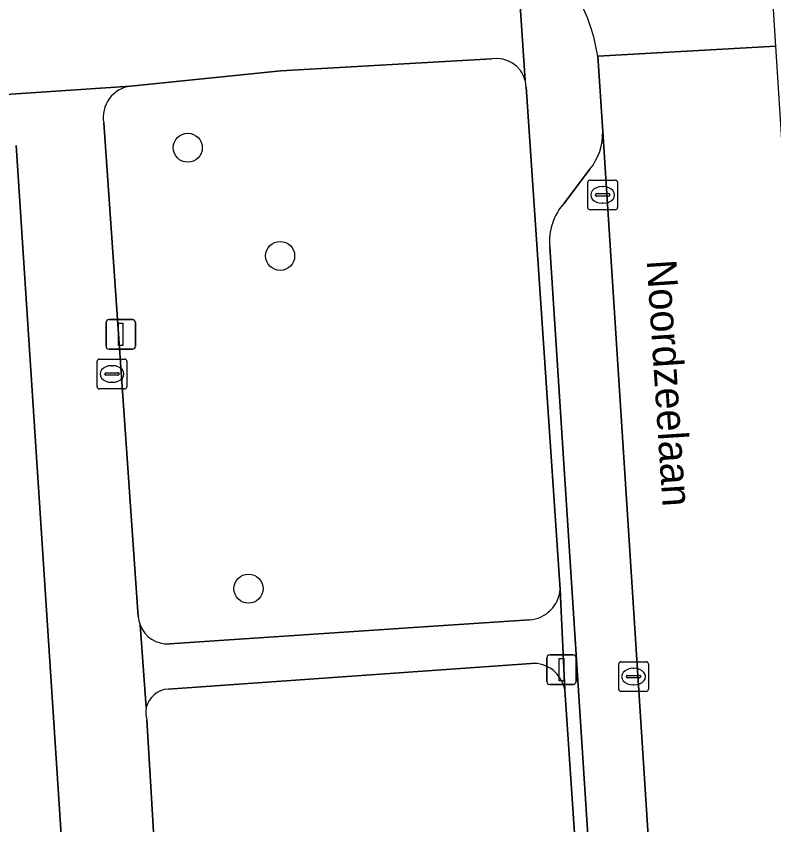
# Model space of a CAD drawing. Extents: x 159680 to 160786, y 387323 to 388340.
# Drawn here: x 160482.51 to 160508.01, y 387605.28 to 387632.5 of the extents above; entities that cross this region are included whole.
import ezdxf

# ---------------------------------------------------------------- set-up
doc = ezdxf.new("R2010")
doc.units = 0
for name, color, linetype in [('IMGEO_Boom', 7, 'Continuous'), ('IMGEO_Erf', 7, 'Continuous'), ('IMGEO_Groenvoorziening', 7, 'Continuous'), ('IMGEO_Kolk', 7, 'Continuous'), ('IMGEO_Lichtmast', 7, 'Continuous'), ('IMGEO_Openbare_ruimte_label', 7, 'Continuous'), ('IMGEO_Parkeervlak_open', 7, 'Continuous'), ('IMGEO_Rijbaan_lokaal_gesloten', 7, 'Continuous'), ('IMGEO_Voetpad_open', 7, 'Continuous')]:
    doc.layers.add(name, color=color, linetype=linetype)

msp = doc.modelspace()

# ---------------------------------------------------------------- linework, layer by layer
at = {"layer": 'IMGEO_Boom'}
for centre in [(160488.286, 387628.072), (160491.394, 387624.43), (160490.33, 387613.228)]:
    msp.add_circle(centre, 0.489, dxfattribs=at)
at = {"layer": 'IMGEO_Erf'}
msp.add_lwpolyline([(160485.007, 387589.811), (160482.51, 387628.146)], dxfattribs=at)
at = {"layer": 'IMGEO_Groenvoorziening'}
for points in [[(160498.524, 387631.063), (160491.422, 387630.659), (160486.357, 387630.144)], [(160500.817, 387613.202), (160499.672, 387630.122)], [(160485.455, 387628.908), (160486.618, 387612.29)], [(160487.668, 387611.371), (160496.557, 387611.965), (160499.789, 387612.174)], [(160499.845, 387610.708), (160496.673, 387610.487), (160487.621, 387609.846)], [(160502.295, 387590.185), (160500.972, 387609.82)], [(160486.91, 387608.81), (160488.073, 387589.232)]]:
    msp.add_lwpolyline(points, dxfattribs=at)
for centre, radius, start, end in [((160498.677, 387630.079), 0.996, 15.1525, 98.807), ((160498.691, 387630.079), 0.982, 2.4841, 15.3255), ((160486.497, 387629.095), 1.058, 97.5908, 190.1672), ((160499.699, 387613.292), 1.122, 274.6226, 355.3774), ((160487.567, 387612.348), 0.951, 183.5229, 201.1071), ((160487.603, 387612.356), 0.987, 200.7556, 273.7856), ((160499.917, 387609.64), 1.07, 9.683, 93.8455), ((160487.667, 387609.052), 0.796, 93.3057, 167.5734), ((160487.676, 387609.054), 0.804, 167.869, 197.6759)]:
    msp.add_arc(centre, radius, start, end, dxfattribs=at)
at = {"layer": 'IMGEO_Kolk'}
for p, q in [((160501.824, 387626.983), (160502.676, 387626.983)), ((160501.749, 387626.057), (160501.749, 387626.909)), ((160502.237, 387626.763), (160502.262, 387626.763)), ((160502.75, 387626.909), (160502.75, 387626.057)), ((160502.008, 387626.477), (160502.008, 387626.489)), ((160502.446, 387626.44), (160502.048, 387626.44)), ((160502.051, 387626.526), (160502.449, 387626.526)), ((160502.492, 387626.489), (160502.492, 387626.477)), ((160502.26, 387626.203), (160502.235, 387626.203)), ((160502.676, 387625.983), (160501.824, 387625.983)), ((160485.234, 387620.028), (160485.234, 387620.88)), ((160485.309, 387620.954), (160486.161, 387620.954)), ((160485.722, 387620.734), (160485.747, 387620.734)), ((160486.235, 387620.88), (160486.235, 387620.028)), ((160485.493, 387620.448), (160485.493, 387620.46)), ((160485.536, 387620.497), (160485.934, 387620.497)), ((160485.977, 387620.46), (160485.977, 387620.448)), ((160485.931, 387620.411), (160485.533, 387620.411)), ((160485.745, 387620.174), (160485.72, 387620.174)), ((160486.161, 387619.954), (160485.309, 387619.954)), ((160502.789, 387609.84), (160502.789, 387610.692)), ((160502.864, 387610.766), (160503.716, 387610.766)), ((160503.79, 387610.692), (160503.79, 387609.84)), ((160503.277, 387610.546), (160503.302, 387610.546)), ((160503.048, 387610.26), (160503.048, 387610.272)), ((160503.486, 387610.223), (160503.088, 387610.223)), ((160503.091, 387610.309), (160503.489, 387610.309)), ((160503.532, 387610.272), (160503.532, 387610.26)), ((160503.3, 387609.986), (160503.275, 387609.986)), ((160503.716, 387609.766), (160502.864, 387609.766))]:
    msp.add_line(p, q, dxfattribs=at)
for points in [[(160501.824, 387626.983), (160502.676, 387626.983)], [(160501.749, 387626.057), (160501.749, 387626.909)], [(160502.75, 387626.909), (160502.75, 387626.057)], [(160502.676, 387625.983), (160501.824, 387625.983)], [(160485.234, 387620.028), (160485.234, 387620.88)], [(160485.309, 387620.954), (160486.161, 387620.954)], [(160486.235, 387620.88), (160486.235, 387620.028)], [(160486.161, 387619.954), (160485.309, 387619.954)], [(160502.789, 387609.84), (160502.789, 387610.692)], [(160502.864, 387610.766), (160503.716, 387610.766)], [(160503.79, 387610.692), (160503.79, 387609.84)], [(160503.716, 387609.766), (160502.864, 387609.766)]]:
    msp.add_lwpolyline(points, dxfattribs=at)
for centre, radius, start, end in [((160501.826, 387626.907), 0.0765, 91.552, 178.448), ((160501.826, 387626.907), 0.0765, 91.552, 178.448), ((160502.674, 387626.907), 0.0765, 1.552, 88.448), ((160502.674, 387626.907), 0.0765, 1.552, 88.448), ((160502.048, 387626.486), 0.0403, 85.8775, 175.7526), ((160502.045, 387626.476), 0.0366, 178.938, 274.7102), ((160502.449, 387626.483), 0.043, 264.8664, 352.4533), ((160502.453, 387626.488), 0.0386, 1.7309, 96.639), ((160501.826, 387626.059), 0.0765, 181.552, 268.448), ((160501.826, 387626.059), 0.0765, 181.552, 268.448), ((160502.674, 387626.059), 0.0765, 271.552, 358.448), ((160502.674, 387626.059), 0.0765, 271.552, 358.448), ((160485.311, 387620.878), 0.0765, 91.552, 178.448), ((160485.311, 387620.878), 0.0765, 91.552, 178.448), ((160486.159, 387620.878), 0.0765, 1.552, 88.448), ((160486.159, 387620.878), 0.0765, 1.552, 88.448), ((160485.533, 387620.457), 0.0403, 85.8775, 175.7526), ((160485.53, 387620.447), 0.0366, 178.938, 274.7102), ((160485.934, 387620.454), 0.043, 264.8664, 352.4533), ((160485.938, 387620.459), 0.0386, 1.7309, 96.639), ((160485.311, 387620.03), 0.0765, 181.552, 268.448), ((160485.311, 387620.03), 0.0765, 181.552, 268.448), ((160486.159, 387620.03), 0.0765, 271.552, 358.448), ((160486.159, 387620.03), 0.0765, 271.552, 358.448), ((160502.866, 387610.69), 0.0765, 91.552, 178.448), ((160502.866, 387610.69), 0.0765, 91.552, 178.448), ((160503.714, 387610.69), 0.0765, 1.552, 88.448), ((160503.714, 387610.69), 0.0765, 1.552, 88.448), ((160503.088, 387610.269), 0.0403, 85.8775, 175.7526), ((160503.085, 387610.259), 0.0366, 178.938, 274.7102), ((160503.489, 387610.266), 0.043, 264.8664, 352.4533), ((160503.493, 387610.271), 0.0386, 1.7309, 96.639), ((160502.866, 387609.842), 0.0765, 181.552, 268.448), ((160502.866, 387609.842), 0.0765, 181.552, 268.448), ((160503.714, 387609.842), 0.0765, 271.552, 358.448), ((160503.714, 387609.842), 0.0765, 271.552, 358.448)]:
    msp.add_arc(centre, radius, start, end, dxfattribs=at)
for centre, major_axis, ratio, start_param, end_param in [((160502.236, 387626.483), (-0.387, 0.002), 0.722429, 4.712389, 7.853982), ((160502.261, 387626.483), (-0.39, 0.002), 0.717154, 1.570796, 4.712389), ((160485.721, 387620.454), (-0.387, 0.002), 0.722429, 4.712389, 7.853982), ((160485.746, 387620.454), (-0.39, 0.002), 0.717154, 1.570796, 4.712389), ((160503.276, 387610.266), (-0.387, 0.002), 0.722429, 4.712389, 7.853982), ((160503.301, 387610.266), (-0.39, 0.002), 0.717154, 1.570796, 4.712389)]:
    msp.add_ellipse(centre, major_axis=major_axis, ratio=ratio, start_param=start_param, end_param=end_param, dxfattribs=at)
at = {"layer": 'IMGEO_Lichtmast'}
for p, q in [((160485.535, 387621.388), (160485.535, 387622.188)), ((160485.535, 387622.188), (160485.535, 387621.388)), ((160485.635, 387622.288), (160486.425, 387622.288)), ((160486.425, 387622.288), (160485.635, 387622.288)), ((160486.525, 387622.188), (160486.525, 387621.388)), ((160486.525, 387621.388), (160486.525, 387622.188)), ((160486.425, 387621.288), (160485.635, 387621.288)), ((160485.635, 387621.288), (160486.425, 387621.288)), ((160500.469, 387611.001), (160501.259, 387611.001)), ((160501.259, 387611.001), (160500.469, 387611.001)), ((160500.369, 387610.101), (160500.369, 387610.901)), ((160500.369, 387610.901), (160500.369, 387610.101)), ((160501.359, 387610.901), (160501.359, 387610.101)), ((160501.359, 387610.101), (160501.359, 387610.901)), ((160501.259, 387610.001), (160500.469, 387610.001)), ((160500.469, 387610.001), (160501.259, 387610.001))]:
    msp.add_line(p, q, dxfattribs=at)
for points in [[(160485.955, 387622.163), (160486.105, 387622.163), (160486.105, 387621.413), (160485.955, 387621.413), (160485.955, 387622.163)], [(160500.789, 387610.876), (160500.939, 387610.876), (160500.939, 387610.126), (160500.789, 387610.126), (160500.789, 387610.876)]]:
    msp.add_lwpolyline(points, dxfattribs=at)
for centre, start, end in [((160485.635, 387622.188), 90, 180), ((160485.635, 387622.188), 90, 180), ((160486.425, 387622.188), 0, 90), ((160486.425, 387622.188), 360, 90), ((160485.635, 387621.388), 180, 270), ((160485.635, 387621.388), 180, 270), ((160486.425, 387621.388), 270, 0), ((160486.425, 387621.388), 270, 0), ((160500.469, 387610.901), 90, 180), ((160500.469, 387610.901), 90, 180), ((160501.259, 387610.901), 0, 90), ((160501.259, 387610.901), 360, 90), ((160500.469, 387610.101), 180, 270), ((160500.469, 387610.101), 180, 270), ((160501.259, 387610.101), 270, 0), ((160501.259, 387610.101), 270, 0)]:
    msp.add_arc(centre, 0.1, start, end, dxfattribs=at)
at = {"layer": 'IMGEO_Parkeervlak_open'}
for points in [[(160504.722, 387589.819), (160504.778, 387589.402), (160502.25, 387628.623)], [(160501.823, 387627.35), (160500.964, 387626.217)], [(160500.467, 387624.73), (160502.473, 387593.809)]]:
    msp.add_lwpolyline(points, dxfattribs=at)
for centre, radius, start, end in [((160500.291, 387628.572), 1.96, 321.4227, 1.4915), ((160502.413, 387624.906), 1.954, 137.8696, 185.168)]:
    msp.add_arc(centre, radius, start, end, dxfattribs=at)
at = {"layer": 'IMGEO_Rijbaan_lokaal_gesloten'}
msp.add_lwpolyline([(160508.084, 387631.489), (160502.084, 387631.158), (160502.25, 387628.623), (160504.778, 387589.402), (160510.774, 387589.8), (160509.406, 387610.762)], close=True, dxfattribs=at)
at = {"layer": 'IMGEO_Voetpad_open'}
for points in [[(160502.084, 387631.158), (160508.084, 387631.489), (160506.92, 387649.729)], [(160499.638, 387630.339), (160499.302, 387635.399)], [(160499.302, 387635.399), (160499.638, 387630.339)], [(160480.986, 387629.78), (160486.357, 387630.144), (160491.422, 387630.659), (160498.524, 387631.063)], [(160502.25, 387628.623), (160502.084, 387631.158)], [(160486.357, 387630.144), (160480.986, 387629.78)], [(160499.672, 387630.122), (160500.817, 387613.202), (160500.972, 387609.82), (160502.295, 387590.185), (160502.951, 387584.607)], [(160486.618, 387612.29), (160485.455, 387628.908)], [(160482.51, 387628.146), (160485.007, 387589.811)], [(160500.964, 387626.217), (160501.823, 387627.35)], [(160502.473, 387593.809), (160500.467, 387624.73)], [(160500.972, 387609.82), (160500.817, 387613.202)], [(160486.68, 387612.006), (160486.89, 387609.223)], [(160486.89, 387609.223), (160486.68, 387612.006)], [(160499.789, 387612.174), (160496.557, 387611.965), (160487.668, 387611.371)], [(160487.621, 387609.846), (160496.673, 387610.487), (160499.845, 387610.708)], [(160488.073, 387589.232), (160486.91, 387608.81)]]:
    msp.add_lwpolyline(points, dxfattribs=at)
for centre, radius, start, end in [((160496.037, 387630.224), 6.119, 8.7787, 57.7492), ((160496.037, 387630.224), 6.119, 8.7787, 57.7492), ((160498.677, 387630.079), 0.996, 15.1525, 98.807), ((160498.691, 387630.079), 0.982, 2.4841, 15.3255), ((160486.497, 387629.095), 1.058, 97.5908, 190.1672), ((160500.291, 387628.572), 1.96, 321.4227, 1.4915), ((160502.413, 387624.906), 1.954, 137.8696, 185.168), ((160499.699, 387613.292), 1.122, 274.6226, 355.3774), ((160487.567, 387612.348), 0.951, 183.5229, 201.1071), ((160487.603, 387612.356), 0.987, 200.7556, 273.7856), ((160499.917, 387609.64), 1.07, 9.683, 93.8455), ((160487.667, 387609.052), 0.796, 93.3057, 167.5734), ((160487.676, 387609.054), 0.804, 167.869, 197.6759)]:
    msp.add_arc(centre, radius, start, end, dxfattribs=at)

# ---------------------------------------------------------------- texts
at = {"layer": 'IMGEO_Openbare_ruimte_label'}
msp.add_text('Noordzeelaan', height=1, rotation=273.7264, dxfattribs=at).set_placement((160503.729, 387624.275))

doc.saveas('drawing.dxf')
